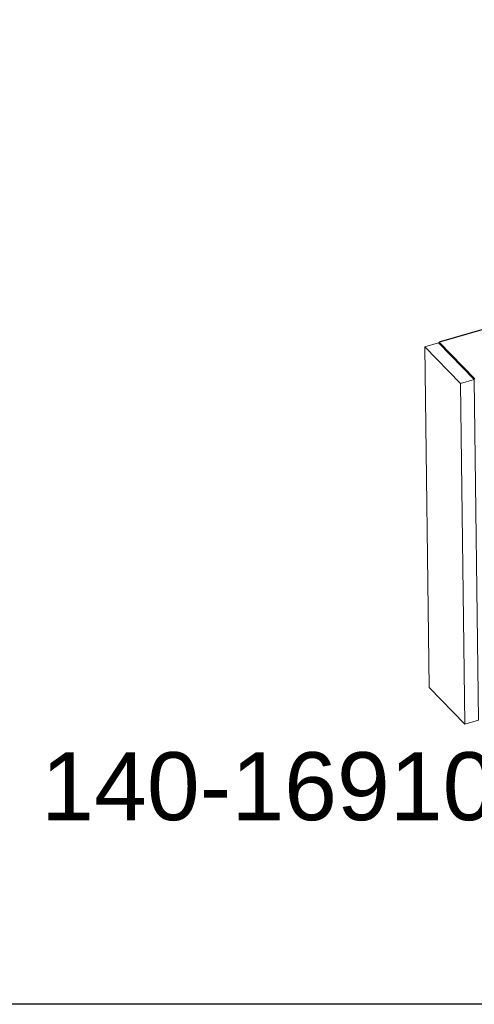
# Model space of a CAD drawing. Header units: millimetres. Extents: x 3925 to 5043, y -86 to 778.
# Tile 369 of 439: x 4873 to 4910, y 488 to 568. Entities that reach past the tile are written whole.
import ezdxf

# ---------------------------------------------------------------- set-up
doc = ezdxf.new("R2010")
doc.units = ezdxf.units.MM
doc.header["$LTSCALE"] = 46.255
doc.layers.get('0').update_dxf_attribs({"linetype": 'CONTINUOUS'})
doc.layers.add('H30K-SPONGE-DXF_CONTINUOUS_LINE', color=7, linetype='CONTINUOUS')
doc.styles.add('SLDTEXTSTYLE2', font='arial.ttf')

msp = doc.modelspace()

# ---------------------------------------------------------------- linework, layer by layer
msp.add_lwpolyline([(4777.2128, 574.1205), (4995.7083, 574.1205), (4995.7083, 488.08), (4777.2128, 488.08)], close=True)
at = {"layer": 'H30K-SPONGE-DXF_CONTINUOUS_LINE', "color": 7, "linetype": 'Continuous'}
msp.add_line((4972.767, 560.5265), (4907.3994, 541.633), dxfattribs=at)
at = {"layer": 'H30K-SPONGE-DXF_CONTINUOUS_LINE', "color": 7, "linetype": 'Continuous', "lineweight": 0}
for p, q in [((4906.246, 541.2679), (4907.3554, 541.5886)), ((4907.3554, 541.5886), (4909.6584, 539.2144)), ((4907.3554, 541.5886), (4910.2342, 538.6209)), ((4907.3994, 541.633), (4907.4006, 541.5421)), ((4907.3994, 541.633), (4910.2782, 538.6653)), ((4906.5952, 513.697), (4906.246, 541.2679)), ((4906.246, 541.2679), (4909.1248, 538.3002)), ((4909.1248, 538.3002), (4910.2342, 538.6209)), ((4910.2342, 538.6209), (4910.5834, 511.05)), ((4909.474, 510.7293), (4909.1248, 538.3002)), ((4906.5952, 513.697), (4909.474, 510.7293)), ((4910.5834, 511.05), (4909.474, 510.7293))]:
    msp.add_line(p, q, dxfattribs=at)

# ---------------------------------------------------------------- texts
at = {"color": 7, "linetype": 'Continuous', "lineweight": 0, "insert": (4875.2097, 508.4704), "char_height": 5.5, "attachment_point": 1, "style": 'SLDTEXTSTYLE2'}
msp.add_mtext('140-169107-XX', dxfattribs=at)

doc.saveas('drawing.dxf')
